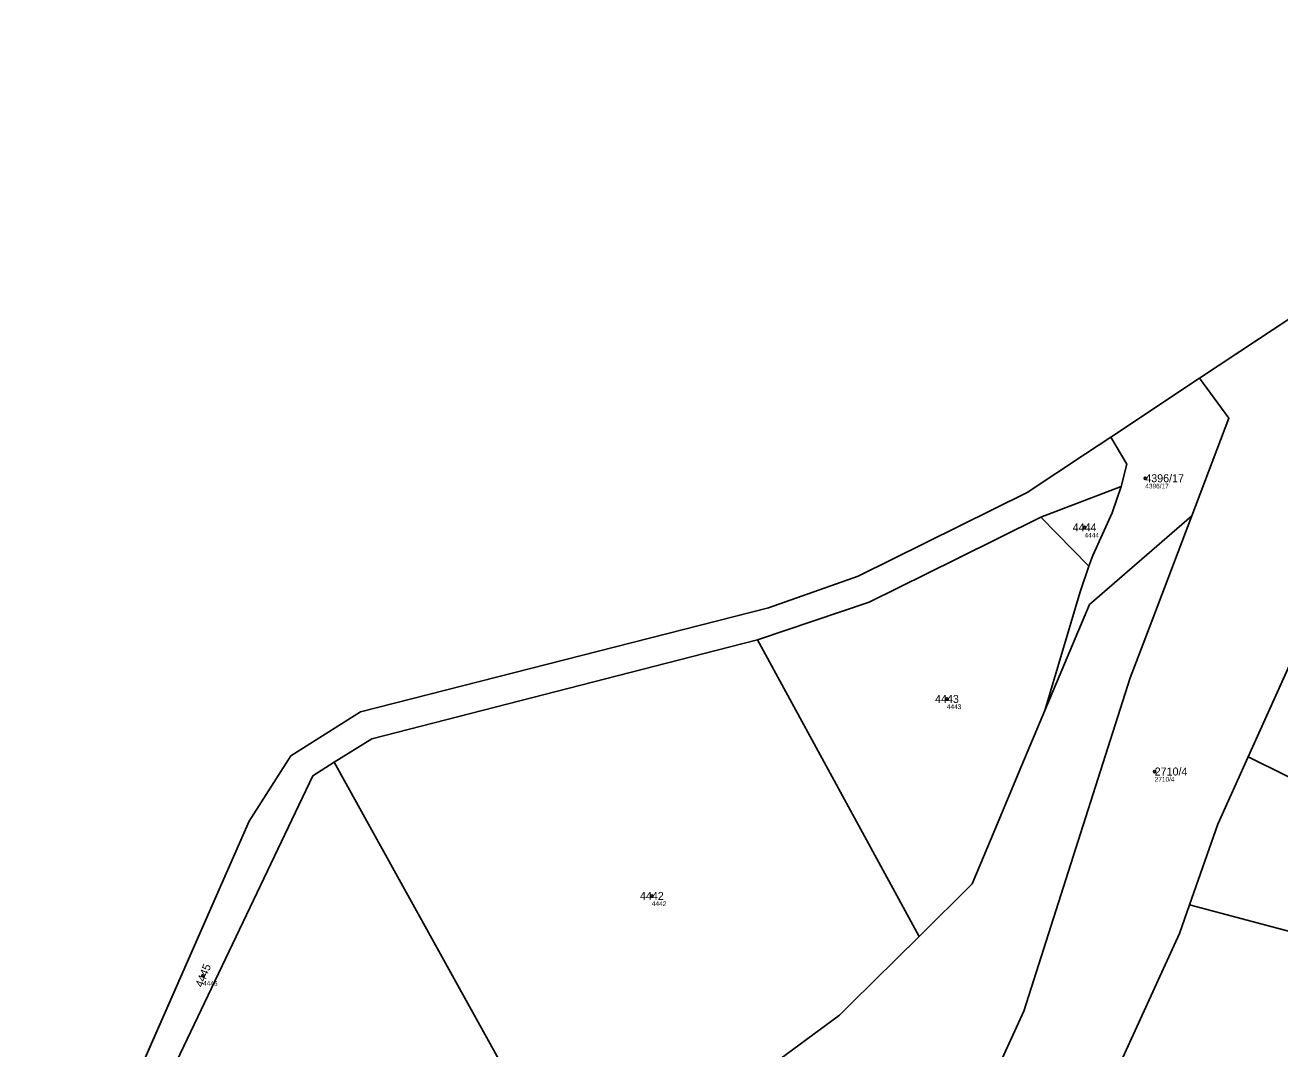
# Model space of a CAD drawing. Extents: x -739214 to -733252, y -1147612 to -1142842.
# Drawn here: x -738207.5 to -737941, y -1145888.1 to -1145670.6 of the extents above; entities that cross this region are included whole.
import ezdxf

# ---------------------------------------------------------------- set-up
doc = ezdxf.new("R2010")
doc.units = 0
for name, color, linetype in [('Definiční body', 7, 'Continuous'), ('Hranice parcel', 7, 'Continuous'), ('Parcelní čísla', 7, 'Continuous'), ('Polygon ku', 7, 'Continuous'), ('Polygon parcely', 7, 'Continuous')]:
    doc.layers.add(name, color=color, linetype=linetype)

msp = doc.modelspace()

# ---------------------------------------------------------------- linework, layer by layer
at = {"layer": 'Definiční body'}
for centre in [(-737969.58, -1145766.86), (-737982.49, -1145777.3), (-738011.72, -1145813.76), (-737967.58, -1145829.18), (-738074.39, -1145855.62), (-738169.69, -1145872.54)]:
    msp.add_circle(centre, 0.25, dxfattribs=at)
at = {"layer": 'Hranice parcel'}
for p, q in [((-737928.4, -1145725.93), (-737958.05, -1145745.6)), ((-737958.05, -1145745.6), (-737976.89, -1145758.09)), ((-737976.89, -1145758.09), (-737982.27, -1145761.66)), ((-737982.27, -1145761.66), (-737994.66, -1145769.88)), ((-737974.7, -1145768.62), (-737991.78, -1145775.15)), ((-737994.66, -1145769.88), (-738030.57, -1145787.63)), ((-737991.78, -1145775.15), (-737981.55, -1145785.57)), ((-737947.75, -1145826.09), (-737928.91, -1145784.26)), ((-738030.57, -1145787.63), (-738049.63, -1145794.42)), ((-738049.63, -1145794.42), (-738136.24, -1145816.52)), ((-738051.97, -1145801.21), (-738017.63, -1145864.22)), ((-738141.83, -1145827.22), (-738094.12, -1145913.37)), ((-738159.89, -1145839.71), (-738207.49, -1145948.14)), ((-737960.18, -1145857.54), (-737889.1, -1145876.44)), ((-737995.4, -1145880.1), (-738012.37, -1145917.26))]:
    msp.add_line(p, q, dxfattribs=at)
for points in [[(-737958.05, -1145745.6), (-737951.8, -1145754.1), (-737959.7, -1145774.86)], [(-737976.89, -1145758.09), (-737973.48, -1145763.88), (-737974.7, -1145768.62)], [(-737974.7, -1145768.62), (-737976.63, -1145774.22), (-737980.74, -1145783.24), (-737981.55, -1145785.57)], [(-737991.78, -1145775.15), (-738009.6, -1145783.96), (-738028.23, -1145793.17), (-738051.97, -1145801.21)], [(-737959.7, -1145774.86), (-737966.85, -1145793.66), (-737969.68, -1145801.1), (-737972.8, -1145809.3), (-737995.4, -1145880.1)], [(-737990.9, -1145816.2), (-737981.46, -1145793.71), (-737959.7, -1145774.86)], [(-737981.55, -1145785.57), (-737983.44, -1145791.02), (-737990.9, -1145816.2)], [(-738051.97, -1145801.21), (-738058.02, -1145802.76), (-738133.85, -1145822.21), (-738141.83, -1145827.22)], [(-738136.24, -1145816.52), (-738151.04, -1145825.88), (-738159.89, -1145839.71)], [(-737990.9, -1145816.2), (-737995.77, -1145827.8), (-738001.55, -1145841.58), (-738006.37, -1145853.06), (-738017.63, -1145864.22)], [(-738181.2, -1145903.16), (-738146.37, -1145830.07), (-738141.83, -1145827.22)], [(-737960.18, -1145857.54), (-737954.2, -1145840.4), (-737947.75, -1145826.09)], [(-737947.75, -1145826.09), (-737932.61, -1145833.54), (-737878.35, -1145852.77)], [(-737976.28, -1145894.12), (-737962.3, -1145863.6), (-737960.18, -1145857.54)], [(-738017.63, -1145864.22), (-738032.03, -1145878.49), (-738034.55, -1145880.99), (-738049.9, -1145892.28), (-738054.56, -1145894.53), (-738064.77, -1145899.45), (-738066.79, -1145900.42)]]:
    msp.add_lwpolyline(points, dxfattribs=at)
at = {"layer": 'Polygon ku'}
msp.add_lwpolyline([(-737841.45, -1145666.51), (-737891.91, -1145700.99), (-737895.09, -1145703.17), (-737908.43, -1145712.29), (-737927.79, -1145725.52), (-737928.4, -1145725.93), (-737958.05, -1145745.6), (-737976.89, -1145758.09), (-737982.27, -1145761.66), (-737994.66, -1145769.88), (-738030.57, -1145787.63), (-738049.63, -1145794.42), (-738136.24, -1145816.52), (-738151.04, -1145825.88), (-738159.89, -1145839.71), (-738207.49, -1145948.14)], dxfattribs=at)
at = {"layer": 'Polygon parcely'}
for points in [[(-737926.61, -1145779.16), (-737921, -1145766.7), (-737918.67, -1145760.98), (-737895.09, -1145703.17), (-737908.43, -1145712.29), (-737927.79, -1145725.52), (-737928.4, -1145725.93), (-737958.05, -1145745.6), (-737951.8, -1145754.1), (-737959.7, -1145774.86), (-737966.85, -1145793.66), (-737969.68, -1145801.1), (-737972.8, -1145809.3), (-737995.4, -1145880.1), (-738012.37, -1145917.26), (-737989.64, -1145923.27), (-737988.67, -1145921.17), (-737988.18, -1145920.09), (-737976.28, -1145894.12), (-737962.3, -1145863.6), (-737960.18, -1145857.54), (-737954.2, -1145840.4), (-737947.75, -1145826.09), (-737928.91, -1145784.26)], [(-737973.48, -1145763.88), (-737974.7, -1145768.62), (-737976.63, -1145774.22), (-737980.74, -1145783.24), (-737981.55, -1145785.57), (-737983.44, -1145791.02), (-737990.9, -1145816.2), (-737981.46, -1145793.71), (-737959.7, -1145774.86), (-737951.8, -1145754.1), (-737958.05, -1145745.6), (-737976.89, -1145758.09)], [(-737928.91, -1145784.26), (-737947.75, -1145826.09), (-737932.61, -1145833.54), (-737878.35, -1145852.77), (-737876.02, -1145853.72), (-737866.18, -1145847.43), (-737834.02, -1145838.31), (-737786.37, -1145826.91), (-737778.96, -1145819.72), (-737774.99, -1145817.68), (-737780.23, -1145789), (-737781.01, -1145773.42), (-737837.5, -1145768), (-737872.04, -1145760.88), (-737884.13, -1145754.41), (-737906.97, -1145773.11), (-737911.23, -1145772.5)], [(-737974.7, -1145768.62), (-737991.78, -1145775.15), (-737981.55, -1145785.57), (-737980.74, -1145783.24), (-737976.63, -1145774.22)], [(-738009.6, -1145783.96), (-738028.23, -1145793.17), (-738051.97, -1145801.21), (-738017.63, -1145864.22), (-738006.37, -1145853.06), (-738001.55, -1145841.58), (-737995.77, -1145827.8), (-737990.9, -1145816.2), (-737983.44, -1145791.02), (-737981.55, -1145785.57), (-737991.78, -1145775.15)], [(-738058.02, -1145802.76), (-738133.85, -1145822.21), (-738141.83, -1145827.22), (-738094.12, -1145913.37), (-738084.36, -1145908.89), (-738066.79, -1145900.42), (-738064.77, -1145899.45), (-738054.56, -1145894.53), (-738049.9, -1145892.28), (-738034.55, -1145880.99), (-738032.03, -1145878.49), (-738017.63, -1145864.22), (-738051.97, -1145801.21)], [(-738157.07, -1145941.74), (-738154.11, -1145940.3), (-738151.98, -1145939.26), (-738120.39, -1145925.43), (-738094.12, -1145913.37), (-738141.83, -1145827.22), (-738146.37, -1145830.07), (-738181.2, -1145903.16)], [(-737960.18, -1145857.54), (-737889.1, -1145876.44), (-737878.35, -1145852.77), (-737932.61, -1145833.54), (-737947.75, -1145826.09), (-737954.2, -1145840.4)], [(-737976.28, -1145894.12), (-737904.88, -1145910.49), (-737899.68, -1145901.19), (-737889.1, -1145876.44), (-737960.18, -1145857.54), (-737962.3, -1145863.6)]]:
    msp.add_lwpolyline(points, close=True, dxfattribs=at)
for points in [[(-738181.2, -1145903.16), (-738146.37, -1145830.07), (-738141.83, -1145827.22), (-738133.85, -1145822.21), (-738058.02, -1145802.76), (-738051.97, -1145801.21), (-738028.23, -1145793.17), (-738009.6, -1145783.96), (-737991.78, -1145775.15), (-737974.7, -1145768.62), (-737973.48, -1145763.88), (-737976.89, -1145758.09), (-737982.27, -1145761.66), (-737994.66, -1145769.88), (-738030.57, -1145787.63), (-738049.63, -1145794.42), (-738136.24, -1145816.52), (-738151.04, -1145825.88), (-738159.89, -1145839.71), (-738207.49, -1145948.14)], [(-738012.37, -1145917.26), (-737995.4, -1145880.1), (-737972.8, -1145809.3), (-737969.68, -1145801.1), (-737966.85, -1145793.66), (-737959.7, -1145774.86), (-737981.46, -1145793.71), (-737990.9, -1145816.2), (-737995.77, -1145827.8), (-738001.55, -1145841.58), (-738006.37, -1145853.06), (-738017.63, -1145864.22), (-738032.03, -1145878.49), (-738034.55, -1145880.99), (-738049.9, -1145892.28)]]:
    msp.add_lwpolyline(points, dxfattribs=at)

# ---------------------------------------------------------------- texts
at = {"layer": 'Definiční body'}
for s, p in [('4396/17', (-737969.58, -1145769.02)), ('4444', (-737982.49, -1145779.46)), ('4443', (-738011.72, -1145815.92)), ('2710/4', (-737967.58, -1145831.34)), ('4442', (-738074.39, -1145857.78)), ('4445', (-738169.69, -1145874.7))]:
    msp.add_text(s, height=1, dxfattribs=at).set_placement(p)
at = {"layer": 'Parcelní čísla'}
for s, p in [('4396/17', (-737969.58, -1145767.71)), ('4444', (-737985, -1145778.15)), ('4443', (-738014.23, -1145814.61)), ('2710/4', (-737967.58, -1145830.03)), ('4442', (-738076.9, -1145856.47))]:
    msp.add_text(s, height=1.7, dxfattribs=at).set_placement(p)
msp.add_text('4445', height=1.7, rotation=68, dxfattribs=at).set_placement((-738169.84, -1145875.18))

doc.saveas('drawing.dxf')
